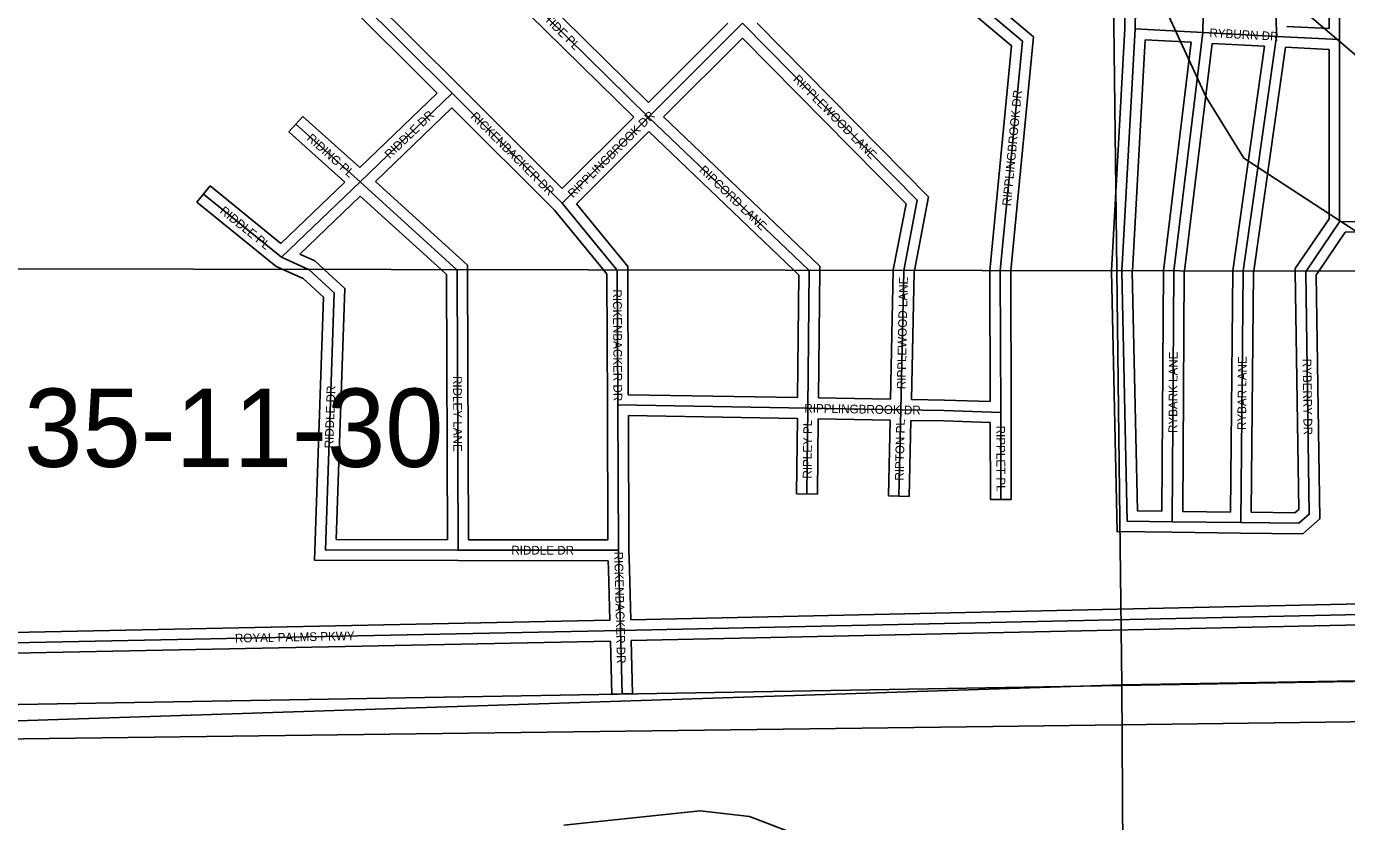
# Model space of a CAD drawing. Extents: x 457167 to 656239, y 1787309 to 1969297.
# Drawn here: x 576898 to 580690, y 1876691 to 1878976 of the extents above; entities that cross this region are included whole.
import ezdxf

# ---------------------------------------------------------------- set-up
doc = ezdxf.new("R2010")
doc.units = 0
for name, color, linetype in [('Level 1', 7, 'Continuous'), ('Level 2', 7, 'Continuous'), ('Level 31', 7, 'Continuous'), ('Level 32', 7, 'Continuous'), ('Level 34', 7, 'Continuous'), ('Level 5', 7, 'Continuous'), ('Level 55', 7, 'Continuous'), ('Level 63', 7, 'Continuous'), ('Level 7', 7, 'Continuous')]:
    doc.layers.add(name, color=color, linetype=linetype)

msp = doc.modelspace()

# ---------------------------------------------------------------- linework, layer by layer
at = {"layer": 'Level 1'}
for p, q in [((579980.794, 1882300.366), (580030.086, 1878274.065)), ((580030.087, 1878274.065), (580044.647, 1877084.268)), ((584949.895, 1877168.15), (580044.647, 1877084.268)), ((580044.647, 1877084.268), (576705.506, 1876975.675)), ((580044.647, 1877084.268), (580077.699, 1871707.169))]:
    msp.add_line(p, q, dxfattribs=at)
at = {"layer": 'Level 31'}
for p, q in [((580670.286, 1878938.396), (580670.49, 1879509.308)), ((578685.393, 1878715.581), (578135.223, 1879256.739)), ((580277.45, 1878958.835), (580282.179, 1879250.099)), ((580488.977, 1878947.493), (580484.175, 1879245.686)), ((577742.465, 1879161.203), (578120.871, 1878784.039)), ((578685.393, 1878715.581), (578955.084, 1878985.202)), ((580044.864, 1878274.041), (580083.101, 1878969.051)), ((580083.101, 1878969.051), (580277.45, 1878958.835)), ((580194.182, 1878273.801), (580277.45, 1878958.835)), ((580277.45, 1878958.835), (580488.977, 1878947.493)), ((580393.692, 1878273.48), (580488.977, 1878947.493)), ((580488.977, 1878947.493), (580670.286, 1878938.396)), ((580669.86, 1878414.395), (580670.286, 1878938.396)), ((578120.871, 1878784.039), (577856.613, 1878529.686)), ((578120.871, 1878784.039), (578437.377, 1878468.1)), ((577856.613, 1878529.686), (577671.814, 1878695.168)), ((578437.377, 1878468.1), (578685.393, 1878715.581)), ((579145.739, 1878275.485), (578685.393, 1878715.581)), ((577856.613, 1878529.686), (577630.924, 1878312.707)), ((578134.263, 1878277.11), (577856.613, 1878529.686)), ((577630.924, 1878312.707), (577407.03, 1878494.274)), ((578437.377, 1878468.1), (578594.609, 1878276.37)), ((580574.128, 1878273.191), (580669.86, 1878414.395)), ((580669.86, 1878414.395), (580966.044, 1878419.611)), ((577708.574, 1878277.793), (577630.924, 1878312.707)), ((579418.07, 1878273.691), (579409.61, 1877874.438)), ((579418.07, 1878273.691), (579418.333, 1878275.047)), ((578597.14, 1877888.492), (578598.812, 1877471.036)), ((578597.14, 1877888.492), (579143.028, 1877878.991)), ((579143.028, 1877878.991), (579140.29, 1877632.452)), ((579143.028, 1877878.991), (579409.61, 1877874.438)), ((579409.61, 1877874.438), (579404.326, 1877626.45)), ((579409.61, 1877874.438), (579534.312, 1877872.361)), ((579534.312, 1877872.361), (579696.865, 1877866.935)), ((579696.865, 1877866.935), (579697.305, 1877617.117)), ((580189.64, 1877552.469), (580386.24, 1877550.249)), ((578138.157, 1877471.276), (578598.812, 1877471.036)), ((578598.812, 1877471.036), (578600.288, 1877416.125)), ((578600.288, 1877416.125), (578604.695, 1877240.843)), ((578604.695, 1877240.843), (583705.55, 1877350.523)), ((576705.99, 1877201.955), (578604.695, 1877240.843)), ((578604.695, 1877240.843), (578609.404, 1877058.652))]:
    msp.add_line(p, q, dxfattribs=at)
for points in [[(579294.264, 1879324.862), (579759.182, 1878933.353), (579695.617, 1878274.601)], [(580083.101, 1878969.051), (580084.926, 1879083.957), (579963.627, 1879192.206)], [(579418.332, 1878275.047), (579457.299, 1878476.52), (578955.084, 1878985.202)], [(578138.157, 1877471.276), (577757.036, 1877472.08), (577782.455, 1878210.569), (577709.745, 1878277.268), (577708.575, 1878277.793)], [(578138.157, 1877471.276), (578135.077, 1878276.37), (578134.264, 1878277.11)], [(578594.61, 1878276.37), (578595.402, 1878275.404), (578597.14, 1877888.492)], [(579143.028, 1877878.991), (579147.029, 1878274.253), (579145.74, 1878275.485)], [(579695.618, 1878274.601), (579695.475, 1878273.118), (579696.865, 1877866.935)], [(580189.64, 1877552.469), (580060.482, 1877554.188), (580044.775, 1878272.399), (580044.865, 1878274.041)], [(580189.64, 1877552.469), (580193.975, 1878272.093), (580194.183, 1878273.801)], [(580386.24, 1877550.249), (580393.439, 1878271.685), (580393.693, 1878273.48)], [(580386.24, 1877550.249), (580553.255, 1877548.453), (580582.895, 1877574.575), (580572.86, 1878271.319), (580574.129, 1878273.191)]]:
    msp.add_lwpolyline(points, dxfattribs=at)
at = {"layer": 'Level 32'}
for p, q in [((580640.299, 1878969.938), (580640.481, 1879481.171)), ((578685.222, 1878757.831), (578156.26, 1879278.126)), ((578642.768, 1878715.427), (578114.186, 1879235.35)), ((577721.287, 1879139.955), (578077.999, 1878784.412)), ((577782.854, 1879163.305), (578142.05, 1878805.287)), ((578685.222, 1878757.831), (578912.785, 1878985.336)), ((580014.82, 1878274.089), (580053.114, 1878970.113)), ((580518.523, 1878976.048), (580640.298, 1878969.938)), ((578728.307, 1878716.061), (578954.945, 1878942.641)), ((580074.907, 1878273.992), (580111.413, 1878937.52)), ((580111.414, 1878937.52), (580243.794, 1878930.561)), ((580224.397, 1878273.752), (580303.848, 1878927.376)), ((580303.849, 1878927.376), (580454.692, 1878919.286)), ((580423.984, 1878273.431), (580514.847, 1878916.156)), ((580514.846, 1878916.156), (580640.263, 1878909.863)), ((580639.869, 1878423.616), (580640.264, 1878909.862)), ((578142.066, 1878805.271), (578437.381, 1878510.484)), ((578077.999, 1878784.412), (577855.877, 1878570.616)), ((577651.802, 1878672.819), (577691.828, 1878717.517)), ((577855.876, 1878570.615), (577691.828, 1878717.517)), ((578120.489, 1878742.031), (577900.517, 1878530.302)), ((578120.489, 1878742.031), (578415.127, 1878447.921)), ((578437.381, 1878510.484), (578642.768, 1878715.428)), ((577812.514, 1878528.904), (577651.802, 1878672.819)), ((578477.83, 1878466.082), (578685.844, 1878673.647)), ((579102.253, 1878275.555), (578685.843, 1878673.647)), ((577812.514, 1878528.904), (577629.238, 1878352.701)), ((577388.134, 1878470.971), (577425.927, 1878517.576)), ((577629.238, 1878352.701), (577425.927, 1878517.576)), ((577615.062, 1878286.945), (577388.134, 1878470.971)), ((577857.18, 1878488.612), (577683.73, 1878321.857)), ((578089.602, 1878277.181), (577857.18, 1878488.613)), ((578415.127, 1878447.921), (578555.759, 1878276.433)), ((580610.334, 1878273.132), (580685.955, 1878384.671)), ((580685.955, 1878384.671), (580911.875, 1878388.651)), ((577635.154, 1878277.911), (577615.061, 1878286.946)), ((578168.045, 1877501.259), (578165.075, 1878277.06)), ((578625.398, 1878276.321), (578627.009, 1877917.977)), ((579173.33, 1877908.477), (579177.043, 1878275.435)), ((579388.095, 1878275.096), (579380.25, 1877904.943)), ((579388.131, 1878276.88), (579388.094, 1878275.096)), ((579448.011, 1878270.501), (579440.243, 1877903.931)), ((579448.011, 1878270.501), (579448.881, 1878274.997)), ((580159.822, 1877582.868), (580163.985, 1878273.85)), ((580356.54, 1877580.586), (580363.455, 1878273.529)), ((578567.14, 1877888.372), (578568.692, 1877501.051)), ((578627.009, 1877917.976), (579113.336, 1877909.512)), ((579173.33, 1877908.477), (579380.25, 1877904.943)), ((579440.243, 1877903.931), (579535.314, 1877902.345)), ((579535.314, 1877902.345), (579666.76, 1877897.956)), ((578627.264, 1877857.962), (578628.812, 1877471.498)), ((578627.264, 1877857.962), (579112.7, 1877849.513)), ((579112.7, 1877849.513), (579110.291, 1877632.786)), ((579172.692, 1877848.478), (579170.288, 1877632.118)), ((579172.693, 1877848.479), (579378.976, 1877844.956)), ((579726.866, 1877866.988), (579727.305, 1877617.17)), ((579378.976, 1877844.956), (579374.333, 1877627.089)), ((579438.969, 1877843.943), (579434.32, 1877625.81)), ((579438.969, 1877843.943), (579533.312, 1877842.378)), ((579533.312, 1877842.378), (579666.917, 1877837.917)), ((579666.917, 1877837.916), (579667.305, 1877617.064)), ((579170.288, 1877632.118), (579110.291, 1877632.786)), ((579434.32, 1877625.81), (579374.333, 1877627.089)), ((579727.305, 1877617.17), (579667.305, 1877617.064)), ((580219.82, 1877582.13), (580356.541, 1877580.586)), ((580189.301, 1877522.47), (580385.902, 1877520.25)), ((578168.045, 1877501.259), (578568.691, 1877501.051)), ((578628.813, 1877471.498), (578630.278, 1877416.93)), ((578138.143, 1877441.275), (578569.608, 1877441.051)), ((578569.607, 1877441.051), (578570.298, 1877415.318)), ((578570.297, 1877415.37), (578573.947, 1877270.22)), ((578630.279, 1877416.878), (578633.935, 1877271.479)), ((578633.935, 1877271.478), (583704.905, 1877380.516)), ((578635.465, 1877211.497), (583706.195, 1877320.529)), ((576706.054, 1877231.963), (578573.947, 1877270.22)), ((576706.6, 1877171.961), (578575.475, 1877210.237)), ((578575.476, 1877210.238), (578579.414, 1877057.877)), ((578635.464, 1877211.496), (578639.394, 1877059.426)), ((578639.394, 1877059.426), (578579.414, 1877057.877))]:
    msp.add_line(p, q, dxfattribs=at)
for points in [[(579314.065, 1879347.407), (579790.557, 1878946.153), (579725.752, 1878274.553)], [(579296.021, 1879284.162), (579727.806, 1878920.554), (579665.481, 1878274.651)], [(580053.114, 1878970.113), (580054.711, 1879070.711), (579943.652, 1879169.822)], [(579448.88, 1878274.997), (579489.756, 1878486.346), (578997.362, 1878985.081)], [(579388.131, 1878276.88), (579424.842, 1878466.694), (578954.945, 1878942.641)], [(580163.984, 1878273.85), (580163.984, 1878274), (580243.794, 1878930.561)], [(580363.454, 1878273.529), (580363.458, 1878273.944), (580454.692, 1878919.286)], [(579177.042, 1878275.435), (579177.159, 1878286.953), (578728.307, 1878716.061)], [(578165.074, 1878277.06), (578165.025, 1878289.681), (577900.518, 1878530.302)], [(578477.83, 1878466.081), (578625.353, 1878286.191), (578625.397, 1878276.321)], [(580542.829, 1878273.241), (580542.726, 1878280.334), (580639.868, 1878423.616)], [(577753.629, 1878277.721), (577726.459, 1878302.646), (577683.73, 1878321.857)], [(578138.095, 1877441.275), (577725.988, 1877442.146), (577751.997, 1878197.797), (577693.03, 1878251.89), (577635.155, 1878277.911)], [(578108.043, 1877501.338), (577788.085, 1877502.015), (577812.913, 1878223.34), (577753.63, 1878277.721)], [(578108.043, 1877501.338), (578105.128, 1878263.059), (578089.603, 1878277.181)], [(578555.76, 1878276.433), (578565.45, 1878264.617), (578567.139, 1877888.358)], [(579113.336, 1877909.512), (579116.899, 1878261.554), (579102.254, 1878275.555)], [(579665.482, 1878274.651), (579665.469, 1878274.511), (579666.76, 1877897.957)], [(579725.753, 1878274.553), (579725.48, 1878271.725), (579726.866, 1877867.038)], [(580189.24, 1877522.471), (580031.121, 1877524.576), (580014.755, 1878272.896), (580014.821, 1878274.089)], [(580159.823, 1877582.867), (580089.842, 1877583.801), (580074.794, 1878271.901), (580074.908, 1878273.992)], [(580219.82, 1877582.13), (580223.965, 1878270.186), (580224.398, 1878273.752)], [(580385.918, 1877520.25), (580564.45, 1877518.331), (580613.091, 1877561.198), (580602.994, 1878262.304), (580610.335, 1878273.132)], [(580416.54, 1877579.925), (580423.419, 1878269.426), (580423.985, 1878273.431)], [(580416.54, 1877579.925), (580542.061, 1877578.576), (580552.699, 1877587.951), (580542.83, 1878273.241)]]:
    msp.add_lwpolyline(points, dxfattribs=at)
at = {"layer": 'Level 5'}
msp.add_lwpolyline([(576708.032, 1877024.934), (581709.894, 1877111.311), (583718.942, 1877100.851)], dxfattribs=at)
at = {"layer": 'Level 55'}
for p, q in [((583861.107, 1877018.585), (579674.329, 1876964.804)), ((579674.329, 1876964.804), (576705.402, 1876927.048))]:
    msp.add_line(p, q, dxfattribs=at)
at = {"layer": 'Level 63'}
for points in [[(576708.289, 1878279.4), (616473.709, 1878215.526), (616521.962, 1923670.374), (576805.545, 1923734.416), (576708.289, 1878279.4)], [(576611.219, 1832825.663), (616425.226, 1832761.92), (616473.71, 1878215.526), (576708.29, 1878279.4), (576611.219, 1832825.663)]]:
    msp.add_lwpolyline(points, dxfattribs=at)
at = {"layer": 'Level 7'}
for points in [[(578147.937, 1882393.13), (578239.44, 1882201.296), (578372.634, 1882034.432), (578997.459, 1881650.276), (579380.539, 1881291.419), (579696.869, 1880849.231), (579987.922, 1880198.706), (580062.598, 1879840.138), (580145.149, 1879081.43), (580286.535, 1878772.853), (580394.719, 1878597.659), (580777.928, 1878347.186)], [(580770.111, 1878847.357), (580370.321, 1879189.573), (580220.664, 1879548.201), (580237.69, 1879873.29), (580363.028, 1880173.267), (580688.656, 1880639.781), (580772.057, 1880681.361)], [(579150.17, 1876638.861), (578975.168, 1876705.741), (578833.455, 1876722.581), (578441.62, 1876681.287)]]:
    msp.add_lwpolyline(points, dxfattribs=at)

# ---------------------------------------------------------------- texts
at = {"layer": 'Level 2'}
msp.add_text('35-11-30', height=225, dxfattribs=at).set_placement((576891.712, 1877710.45))
at = {"layer": 'Level 34'}
for s, height, rotation, p in [('RIPTIDE PL', 25, 315.472931, (578343.947, 1879033.9)), ('RYBURN DR', 25, 356.930597, (580295.74, 1878945.336)), ('RIPPLEWOOD LANE', 25, 314.6333, (579098.715, 1878821.93)), ('RIPPLINGBROOK DR', 25, 84.487622, (579725.974, 1878459.077)), ('RIDDLE DR', 25, 43.9051, (577941.586, 1878594.126)), ('RICKENBACKER DR', 25, 315.051147, (578172.324, 1878715.016)), ('RIPPLINGBROOK DR', 25, 44.937514, (578468.548, 1878481.546)), ('RIDING PL', 25, 318.156111, (577701.674, 1878651.651)), ('RIPCORD LANE', 25, 316.288117, (578829.029, 1878560.971)), ('RIDDLE PL', 25, 320.95945, (577451.659, 1878441.989)), ('RIPPLEWOOD LANE', 25, 88.78558, (579423.364, 1877933.516)), ('RICKENBACKER DR', 24.99916, 270.256697, (578583.15, 1878220.309)), ('RYBARK LANE', 25, 89.654333, (580203.677, 1877807.797)), ('RYBAR LANE', 25, 89.427839, (580401.395, 1877816.358)), ('RYBERRY DR', 25, 270.824622, (580563.965, 1878021.024)), ('RIDLEY LANE', 25, 270.218711, (578123.744, 1877971.57)), ('RIDDLE DR', 25, 88.028161, (577779.572, 1877763.46)), ('RIPPLINGBROOK DR', 25, 359.021264, (579132.505, 1877866.669)), ('RIPTON PL', 25, 88.778739, (579417.774, 1877670.826)), ('RIPLEY PL', 25, 89.363158, (579153.282, 1877676.69)), ('RIPPLET PL', 25, 270.100417, (579684.432, 1877828.934)), ('RIDDLE DR', 24.9992, 359.969931, (578291.001, 1877458.697)), ('RICKENBACKER DR', 25, 271.439406, (578586.518, 1877466.551)), ('ROYAL PALMS PKWY', 25, 1.173036, (577497.362, 1877205.661))]:
    msp.add_text(s, height=height, rotation=rotation, dxfattribs=at).set_placement(p)

doc.saveas('drawing.dxf')
